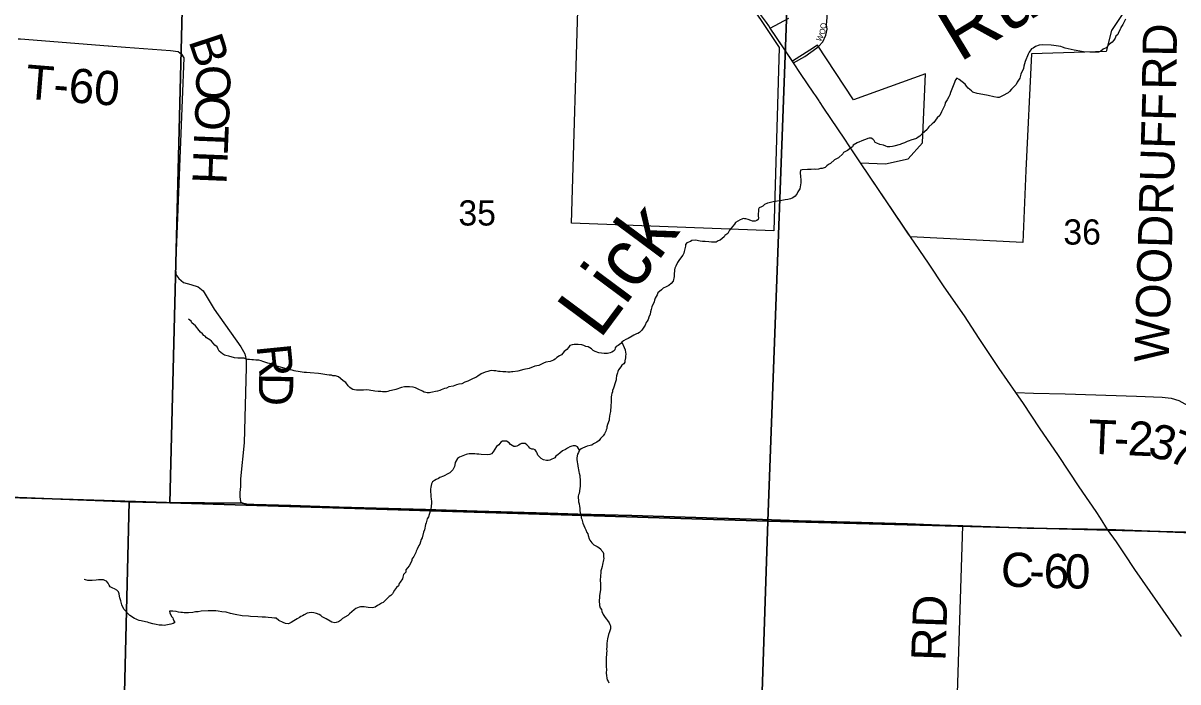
# Model space of a CAD drawing. Extents: x 1310247 to 1552180, y 377264 to 706493.
# Drawn here: x 1334845 to 1344970, y 544806 to 550580 of the extents above; entities that cross this region are included whole.
import ezdxf

# ---------------------------------------------------------------- set-up
doc = ezdxf.new("R2010")
doc.units = 0
for name, color, linetype in [('GM_X_City_Street', 7, 'Continuous'), ('GM_X_City_Street_Text', 7, 'Continuous'), ('GM_X_Corporation', 7, 'Continuous'), ('GM_X_County_Road', 7, 'Continuous'), ('GM_X_County_Road_Text', 7, 'Continuous'), ('GM_X_Minor_River', 7, 'Continuous'), ('GM_X_Minor_River_Text', 7, 'Continuous'), ('GM_X_Section', 7, 'Continuous'), ('GM_X_Section_Text', 7, 'Continuous'), ('GM_X_Township', 7, 'Continuous'), ('GM_X_Township_Road', 7, 'Continuous'), ('GM_X_Township_Road_Text', 7, 'Continuous'), ('GM_X_US_Route', 7, 'Continuous')]:
    doc.layers.add(name, color=color, linetype=linetype)

msp = doc.modelspace()

# ---------------------------------------------------------------- linework, layer by layer
at = {"layer": 'GM_X_City_Street'}
for points in [[(1341803, 550363), (1341818, 550374), (1341857, 550417), (1341882, 550476), (1341895, 550526), (1341889, 550564), (1341895, 550629), (1341899, 550736), (1341923, 550804), (1341974, 550866), (1342049, 550913), (1342139, 550932), (1342366, 550941), (1342991, 550872), (1343090, 550851)], [(1341600, 550232), (1341698, 550289), (1341803, 550363)]]:
    msp.add_lwpolyline(points, dxfattribs=at)
at = {"layer": 'GM_X_Corporation'}
for points in [[(1340797, 551383), (1341475, 550367), (1341426, 548760), (1339653, 548826), (1339716, 550891)], [(1344589, 550818), (1344389, 550516), (1344342, 550332), (1343685, 550312), (1343637, 549289), (1343609, 548658), (1342625, 548706), (1342186, 549357), (1342405, 549346), (1342606, 549390), (1342730, 549532), (1342756, 550136), (1342125, 549909), (1341811, 550387), (1341743, 550344), (1341590, 550247), (1341396, 550535), (1341560, 550623)]]:
    msp.add_lwpolyline(points, dxfattribs=at)
at = {"layer": 'GM_X_County_Road'}
for points in [[(1342540, 539778), (1342583, 540897), (1342586, 541680), (1342585, 541937), (1342600, 542072), (1342634, 542189), (1342698, 542386), (1342749, 542500), (1342791, 542565), (1342819, 542601), (1342866, 542632), (1342952, 542649), (1342972, 542728), (1342987, 543056), (1343001, 543512), (1343083, 546173)], [(1343083, 546173), (1343649, 546154), (1344354, 546141)]]:
    msp.add_lwpolyline(points, dxfattribs=at)
at = {"layer": 'GM_X_Minor_River'}
for points in [[(1344511, 550614), (1344488, 550567), (1344469, 550543), (1344467, 550531), (1344450, 550498), (1344444, 550480), (1344427, 550466), (1344419, 550448), (1344408, 550432), (1344394, 550413), (1344371, 550397), (1344340, 550364), (1344316, 550352), (1344291, 550331), (1344275, 550327), (1344249, 550326), (1344197, 550325), (1344143, 550329), (1344079, 550340), (1344061, 550343), (1343983, 550361), (1343959, 550369), (1343945, 550374), (1343883, 550385), (1343859, 550388), (1343779, 550390), (1343753, 550387), (1343722, 550375), (1343702, 550362), (1343686, 550354), (1343667, 550325), (1343658, 550309), (1343631, 550245), (1343620, 550203), (1343615, 550181), (1343594, 550134), (1343588, 550110), (1343583, 550098), (1343560, 550062), (1343552, 550043), (1343511, 550002), (1343494, 549982), (1343482, 549968), (1343431, 549943), (1343403, 549928), (1343387, 549928), (1343357, 549935), (1343305, 549946), (1343259, 549954), (1343209, 549963), (1343173, 549974), (1343161, 549986), (1343131, 550009), (1343116, 550029), (1343104, 550044), (1343051, 550085), (1343033, 550098), (1343019, 550082), (1343006, 550044)], [(1343006, 550044), (1342989, 550002), (1342976, 549971), (1342969, 549951), (1342961, 549933), (1342946, 549907), (1342930, 549882), (1342927, 549862), (1342898, 549802), (1342883, 549770), (1342860, 549751), (1342829, 549708), (1342815, 549696), (1342786, 549671), (1342778, 549659), (1342772, 549647), (1342729, 549610), (1342708, 549590), (1342694, 549581), (1342677, 549569), (1342629, 549554), (1342615, 549549), (1342597, 549543), (1342574, 549531), (1342546, 549522), (1342534, 549516), (1342479, 549502), (1342467, 549498), (1342443, 549495), (1342423, 549497), (1342409, 549502), (1342389, 549510), (1342357, 549517), (1342329, 549528), (1342317, 549534), (1342306, 549550), (1342296, 549564), (1342282, 549573), (1342264, 549573), (1342252, 549568), (1342232, 549560), (1342213, 549554), (1342157, 549532), (1342124, 549509), (1342116, 549495), (1342099, 549483), (1342073, 549464), (1342038, 549447), (1342032, 549435), (1341995, 549400), (1341960, 549382), (1341925, 549351), (1341907, 549340), (1341893, 549328), (1341876, 549314), (1341850, 549307), (1341836, 549305), (1341818, 549300), (1341796, 549298), (1341782, 549299), (1341756, 549297), (1341721, 549298), (1341677, 549293), (1341661, 549290), (1341659, 549270), (1341660, 549233), (1341663, 549209), (1341663, 549195), (1341665, 549181), (1341662, 549163), (1341655, 549127), (1341637, 549100), (1341632, 549088), (1341614, 549062), (1341595, 549050), (1341573, 549039), (1341549, 549034), (1341528, 549030), (1341482, 549023), (1341434, 549018), (1341387, 549006), (1341371, 549002), (1341345, 548991), (1341330, 548977), (1341318, 548969), (1341298, 548960), (1341292, 548948), (1341290, 548892), (1341292, 548872), (1341290, 548858), (1341277, 548850), (1341263, 548844), (1341241, 548845), (1341225, 548849), (1341203, 548860), (1341183, 548864), (1341171, 548864), (1341159, 548867), (1341147, 548863), (1341131, 548857), (1341090, 548832)], [(1341090, 548832), (1341082, 548819), (1341038, 548764), (1341024, 548736), (1340997, 548718), (1340993, 548706), (1340958, 548677), (1340940, 548672), (1340922, 548660), (1340905, 548659), (1340881, 548659), (1340857, 548662), (1340825, 548665), (1340801, 548667), (1340781, 548670), (1340767, 548672), (1340743, 548677), (1340709, 548675), (1340697, 548666), (1340664, 548653), (1340654, 548639), (1340652, 548625), (1340640, 548577), (1340638, 548563), (1340628, 548545), (1340619, 548531), (1340593, 548500), (1340582, 548482), (1340567, 548450), (1340559, 548433), (1340556, 548417), (1340553, 548375), (1340553, 548360), (1340549, 548345), (1340548, 548333), (1340544, 548317), (1340528, 548299), (1340507, 548279), (1340483, 548270), (1340456, 548257), (1340442, 548243), (1340411, 548216), (1340403, 548198), (1340388, 548170), (1340382, 548152), (1340377, 548138), (1340358, 548093), (1340352, 548069), (1340345, 548051), (1340343, 548029), (1340330, 548003), (1340324, 547983), (1340317, 547969), (1340309, 547955), (1340300, 547932), (1340275, 547898), (1340267, 547886), (1340249, 547869), (1340236, 547861), (1340224, 547857), (1340200, 547844), (1340184, 547836), (1340151, 547817), (1340131, 547807), (1340108, 547794), (1340094, 547784), (1340086, 547772), (1340061, 547753), (1340045, 547745), (1340037, 547734), (1340032, 547716), (1340020, 547704), (1340008, 547696), (1339993, 547691), (1339981, 547687), (1339969, 547685), (1339939, 547684), (1339893, 547689), (1339861, 547702), (1339843, 547710), (1339828, 547725), (1339798, 547742), (1339778, 547746), (1339760, 547755), (1339744, 547759), (1339712, 547764), (1339692, 547764), (1339678, 547763), (1339660, 547759), (1339638, 547754), (1339627, 547738), (1339613, 547720), (1339588, 547701), (1339565, 547673), (1339547, 547664), (1339525, 547650), (1339510, 547634), (1339496, 547627), (1339466, 547615), (1339427, 547608), (1339407, 547601)], [(1336992, 547601), (1336948, 547614), (1336932, 547620), (1336912, 547625), (1336898, 547627), (1336884, 547626), (1336866, 547628), (1336850, 547628), (1336830, 547631), (1336814, 547633), (1336794, 547638), (1336782, 547642), (1336727, 547644), (1336697, 547646), (1336648, 547662), (1336622, 547666), (1336610, 547671), (1336594, 547681), (1336578, 547693), (1336564, 547706), (1336555, 547722), (1336545, 547742), (1336527, 547757), (1336496, 547792), (1336482, 547804), (1336453, 547823), (1336441, 547835), (1336429, 547841), (1336417, 547856), (1336399, 547870), (1336388, 547887), (1336355, 547928), (1336325, 547954), (1336319, 547969), (1336296, 547985)], [(1340094, 547784), (1340115, 547738), (1340123, 547717), (1340128, 547693), (1340130, 547681), (1340127, 547657), (1340127, 547645), (1340122, 547621), (1340122, 547607), (1340112, 547593), (1340095, 547582), (1340085, 547568), (1340066, 547542), (1340058, 547527), (1340056, 547515), (1340047, 547489), (1340044, 547465), (1340044, 547453), (1340038, 547437), (1340022, 547381), (1340014, 547361), (1340014, 547349), (1340007, 547333), (1340003, 547321), (1340002, 547301), (1340000, 547271), (1339998, 547213), (1339996, 547187), (1339994, 547175), (1339989, 547153), (1339987, 547135), (1339984, 547113), (1339982, 547101), (1339969, 547061), (1339964, 547042), (1339962, 547028), (1339956, 547016), (1339953, 547004), (1339949, 546992), (1339943, 546980), (1339932, 546962), (1339920, 546952), (1339908, 546939), (1339895, 546923), (1339875, 546907), (1339863, 546902), (1339846, 546892), (1339830, 546880), (1339818, 546879), (1339790, 546871), (1339769, 546864), (1339751, 546854), (1339737, 546849), (1339723, 546837), (1339714, 546817), (1339706, 546803), (1339699, 546771), (1339699, 546759), (1339704, 546731), (1339706, 546719), (1339713, 546679), (1339715, 546667), (1339718, 546647), (1339720, 546634), (1339726, 546614), (1339727, 546602), (1339729, 546578), (1339730, 546562), (1339729, 546520), (1339727, 546500), (1339720, 546458), (1339716, 546446), (1339713, 546434), (1339713, 546420), (1339715, 546400), (1339714, 546384), (1339720, 546368), (1339723, 546342), (1339725, 546328), (1339726, 546307), (1339730, 546289), (1339734, 546277), (1339737, 546245), (1339743, 546231), (1339752, 546196), (1339762, 546178), (1339771, 546156), (1339779, 546140), (1339788, 546115), (1339796, 546103), (1339800, 546089), (1339809, 546061), (1339815, 546049), (1339832, 546024), (1339848, 546008), (1339866, 545999), (1339878, 545993), (1339892, 545984), (1339909, 545970), (1339917, 545958), (1339927, 545945)], [(1339407, 547601), (1339366, 547580), (1339332, 547573), (1339283, 547554), (1339235, 547545), (1339183, 547530), (1339140, 547525), (1339128, 547524), (1339114, 547522), (1339096, 547522), (1339078, 547523), (1339052, 547525), (1339028, 547528), (1339014, 547528), (1338990, 547531), (1338972, 547533), (1338956, 547534), (1338938, 547532), (1338919, 547527), (1338897, 547521), (1338861, 547506), (1338832, 547487), (1338814, 547473), (1338792, 547466), (1338757, 547447), (1338743, 547441), (1338718, 547432), (1338692, 547418), (1338666, 547415), (1338644, 547409), (1338631, 547404), (1338615, 547398), (1338579, 547391), (1338557, 547381), (1338540, 547378), (1338526, 547372), (1338510, 547366), (1338498, 547361), (1338478, 547355), (1338460, 547352), (1338435, 547344), (1338419, 547343), (1338407, 547339), (1338387, 547339), (1338375, 547342), (1338361, 547346), (1338347, 547353), (1338309, 547372), (1338284, 547382), (1338266, 547389), (1338232, 547391), (1338189, 547391), (1338163, 547385), (1338113, 547368), (1338076, 547361), (1338058, 547356), (1338044, 547352), (1338032, 547348), (1338020, 547347), (1337996, 547347), (1337980, 547350), (1337958, 547350), (1337930, 547355), (1337914, 547357), (1337894, 547360), (1337878, 547362), (1337857, 547365), (1337829, 547363), (1337811, 547364), (1337767, 547363), (1337751, 547365), (1337737, 547368), (1337721, 547378), (1337709, 547386), (1337694, 547401), (1337676, 547429), (1337651, 547446), (1337629, 547465), (1337611, 547479), (1337583, 547488), (1337561, 547490), (1337549, 547493), (1337529, 547495), (1337509, 547498), (1337455, 547505), (1337435, 547508), (1337363, 547515), (1337329, 547518), (1337309, 547519), (1337257, 547526), (1337237, 547529), (1337223, 547531), (1337203, 547537), (1337177, 547540), (1337133, 547555), (1337091, 547566), (1337061, 547577), (1337041, 547584), (1337029, 547590), (1337006, 547598), (1336992, 547601)], [(1339723, 546837), (1339705, 546865), (1339687, 546874), (1339669, 546874), (1339655, 546871), (1339639, 546865), (1339617, 546854), (1339602, 546844), (1339574, 546831), (1339551, 546811), (1339535, 546800), (1339517, 546784), (1339508, 546770), (1339496, 546764), (1339482, 546757), (1339464, 546749), (1339449, 546745), (1339435, 546746), (1339407, 546753), (1339388, 546763), (1339358, 546794), (1339353, 546810), (1339347, 546822), (1339335, 546841), (1339319, 546845), (1339305, 546845), (1339289, 546854), (1339280, 546866), (1339262, 546883), (1339248, 546895), (1339232, 546895), (1339214, 546894), (1339202, 546890), (1339190, 546882), (1339175, 546873), (1339163, 546869), (1339147, 546869), (1339119, 546886), (1339106, 546900), (1339082, 546915), (1339066, 546917), (1339048, 546916), (1339034, 546908), (1339015, 546883), (1338997, 546869), (1338980, 546847), (1338967, 546822), (1338951, 546806), (1338937, 546800), (1338915, 546797), (1338862, 546798), (1338842, 546801), (1338824, 546801), (1338806, 546804), (1338790, 546804), (1338776, 546806), (1338756, 546805), (1338742, 546803), (1338730, 546800), (1338714, 546794), (1338699, 546788), (1338671, 546775), (1338655, 546763), (1338634, 546730), (1338629, 546708), (1338627, 546694), (1338619, 546676), (1338612, 546664), (1338600, 546654), (1338586, 546639), (1338563, 546627), (1338543, 546616), (1338531, 546610), (1338500, 546597), (1338486, 546589), (1338468, 546579), (1338453, 546570), (1338435, 546558), (1338425, 546542), (1338420, 546514), (1338418, 546494), (1338417, 546480), (1338420, 546440), (1338420, 546426), (1338424, 546412), (1338425, 546384), (1338427, 546372), (1338424, 546346), (1338420, 546320), (1338413, 546302), (1338400, 546254), (1338387, 546234), (1338379, 546199), (1338372, 546185), (1338363, 546139), (1338355, 546117), (1338343, 546069), (1338335, 546053), (1338324, 546013), (1338314, 546002)], [(1338314, 546002), (1338301, 545968), (1338291, 545952), (1338288, 545940), (1338271, 545904), (1338253, 545883), (1338252, 545867), (1338229, 545823), (1338202, 545788), (1338200, 545768), (1338181, 545746), (1338175, 545724), (1338170, 545710), (1338150, 545681), (1338143, 545667), (1338135, 545647), (1338119, 545634), (1338102, 545610), (1338091, 545590), (1338085, 545578), (1338069, 545563), (1338054, 545553), (1338034, 545533), (1338015, 545514), (1338001, 545502), (1337987, 545496), (1337970, 545483), (1337952, 545475), (1337932, 545460), (1337908, 545454), (1337871, 545457), (1337853, 545462), (1337835, 545464), (1337821, 545464), (1337803, 545465), (1337791, 545461), (1337761, 545450), (1337749, 545438), (1337706, 545401), (1337693, 545389), (1337644, 545361), (1337628, 545345), (1337610, 545333), (1337589, 545326), (1337577, 545324), (1337553, 545329), (1337537, 545339), (1337502, 545358), (1337486, 545368), (1337468, 545377), (1337454, 545387), (1337442, 545398), (1337416, 545406), (1337394, 545411), (1337372, 545413), (1337354, 545412), (1337336, 545408), (1337308, 545395), (1337294, 545385), (1337281, 545380), (1337267, 545370), (1337249, 545360), (1337232, 545349), (1337218, 545341), (1337194, 545326), (1337171, 545314), (1337147, 545317), (1337125, 545325), (1337086, 545344), (1337064, 545363), (1337048, 545365), (1337026, 545368), (1336994, 545371), (1336970, 545373), (1336942, 545374), (1336904, 545377), (1336840, 545379), (1336822, 545381), (1336765, 545386), (1336705, 545396), (1336663, 545405), (1336624, 545416), (1336586, 545421), (1336556, 545426), (1336536, 545428), (1336509, 545429), (1336493, 545429), (1336467, 545428), (1336407, 545425), (1336379, 545420), (1336355, 545419), (1336334, 545415), (1336294, 545412), (1336270, 545411), (1336258, 545411), (1336242, 545414), (1336228, 545414), (1336206, 545418), (1336186, 545423), (1336158, 545426), (1336128, 545426)], [(1339927, 545945), (1339933, 545931), (1339934, 545917), (1339934, 545903), (1339936, 545887), (1339933, 545875), (1339926, 545835), (1339922, 545817), (1339917, 545797), (1339911, 545779), (1339911, 545765), (1339906, 545735), (1339906, 545723), (1339905, 545705), (1339905, 545691), (1339906, 545671), (1339907, 545615), (1339902, 545579), (1339900, 545563), (1339899, 545543), (1339897, 545521), (1339897, 545507), (1339898, 545487), (1339900, 545475), (1339905, 545455), (1339915, 545440), (1339919, 545424), (1339930, 545398), (1339948, 545371), (1339959, 545355), (1339969, 545343), (1339983, 545324), (1339988, 545310), (1339996, 545298), (1339996, 545284), (1339994, 545270), (1339987, 545244), (1339978, 545220), (1339969, 545184), (1339967, 545166), (1339964, 545142), (1339962, 545128), (1339964, 545112), (1339961, 545094), (1339963, 545076), (1339961, 545060), (1339960, 545042), (1339958, 545024), (1339956, 544966), (1339958, 544952), (1339958, 544934), (1339959, 544918), (1339958, 544882), (1339960, 544862), (1339963, 544838), (1339967, 544825), (1339975, 544811), (1339981, 544799)], [(1336128, 545426), (1336130, 545412), (1336145, 545380), (1336157, 545368), (1336162, 545355), (1336166, 545341), (1336174, 545325), (1336162, 545319), (1336141, 545312), (1336097, 545303), (1336081, 545301), (1336065, 545302), (1336051, 545302), (1336037, 545304), (1336011, 545309), (1335983, 545316), (1335949, 545323), (1335935, 545329), (1335917, 545333), (1335881, 545340), (1335863, 545345), (1335849, 545351), (1335837, 545355), (1335823, 545362), (1335807, 545370), (1335795, 545379), (1335780, 545387), (1335766, 545403), (1335744, 545430), (1335729, 545444), (1335711, 545481), (1335708, 545493), (1335702, 545515), (1335693, 545542), (1335691, 545556), (1335686, 545578), (1335680, 545594), (1335668, 545610), (1335646, 545621), (1335633, 545627), (1335621, 545632), (1335609, 545640), (1335599, 545654), (1335591, 545670), (1335576, 545689), (1335562, 545695), (1335550, 545699), (1335530, 545700), (1335506, 545699), (1335486, 545697), (1335449, 545694), (1335413, 545695), (1335393, 545699), (1335381, 545702)]]:
    msp.add_lwpolyline(points, dxfattribs=at)
at = {"layer": 'GM_X_Section'}
for points in [[(1331016, 551943), (1336267, 551747), (1336131, 546374), (1335775, 546384), (1330757, 546579)], [(1336267, 551747), (1341572, 551555), (1341374, 546214), (1336131, 546374)], [(1341572, 551555), (1346890, 551353), (1346703, 546075), (1341374, 546214)], [(1330757, 546579), (1335775, 546384), (1335645, 541121), (1333352, 541226), (1333354, 541317), (1330462, 541419)], [(1335775, 546384), (1336131, 546374), (1341374, 546214), (1341198, 540936), (1335645, 541121)], [(1341374, 546214), (1346703, 546075), (1346558, 540748), (1341198, 540936)]]:
    msp.add_lwpolyline(points, close=True, dxfattribs=at)
at = {"layer": 'GM_X_Township'}
for points in [[(1346657, 546050), (1344354, 546141), (1343649, 546154), (1343083, 546173), (1342879, 546180), (1342599, 546190), (1342095, 546206), (1341643, 546219), (1341328, 546229), (1340929, 546242), (1340182, 546265), (1339709, 546275), (1339447, 546285), (1338825, 546303), (1338372, 546316), (1337616, 546338), (1337193, 546351), (1336868, 546360), (1336807, 546363), (1336769, 546372), (1336103, 546377), (1334919, 546415), (1333266, 546462)], [(1333266, 546462), (1334919, 546415), (1336103, 546377), (1336769, 546372), (1336807, 546363), (1336868, 546360), (1337193, 546351), (1337616, 546338), (1338372, 546316), (1338825, 546303), (1339447, 546285), (1339709, 546275), (1340182, 546265), (1340929, 546242), (1341328, 546229), (1341643, 546219), (1342095, 546206), (1342599, 546190), (1342879, 546180), (1343083, 546173), (1343649, 546154), (1344354, 546141), (1346657, 546050)]]:
    msp.add_lwpolyline(points, dxfattribs=at)
at = {"layer": 'GM_X_Township_Road'}
for points in [[(1334801, 550443), (1334821, 550442), (1335590, 550380)], [(1335590, 550380), (1335593, 550380), (1335742, 550368), (1336137, 550340), (1336204, 550331), (1336233, 550309), (1336253, 550277), (1336181, 548435), (1336184, 548377), (1336209, 548341), (1336251, 548306), (1336316, 548290), (1336381, 548269), (1336424, 548234), (1336520, 548072), (1336755, 547743), (1336789, 547682), (1336802, 547629), (1336802, 547561), (1336782, 546900), (1336751, 546586), (1336750, 546519), (1336745, 546466), (1336746, 546431), (1336746, 546429)], [(1343548, 547342), (1343704, 547338), (1343981, 547332), (1344608, 547311), (1344831, 547303), (1344910, 547292), (1344978, 547273), (1345058, 547229), (1345132, 547197), (1345228, 547169), (1345343, 547132), (1345442, 547096), (1345527, 547068), (1345632, 547046), (1345731, 547046), (1345744, 547048)], [(1336746, 546429), (1336752, 546388), (1336769, 546372), (1336807, 546363), (1336868, 546360), (1337193, 546351), (1337616, 546338), (1338372, 546316), (1338825, 546303), (1339447, 546285), (1339709, 546275), (1340182, 546265), (1340929, 546242), (1341328, 546229), (1341643, 546219), (1342095, 546206), (1342599, 546190), (1342879, 546180), (1343083, 546173)]]:
    msp.add_lwpolyline(points, dxfattribs=at)
at = {"layer": 'GM_X_US_Route'}
for points in [[(1341382, 550557), (1341363, 550585), (1341311, 550655), (1341163, 550885), (1341106, 550969), (1340990, 551148), (1340860, 551349), (1340758, 551509), (1340745, 551527)], [(1341500, 550381), (1341396, 550535), (1341382, 550557)], [(1341529, 550337), (1341500, 550381)], [(1341558, 550294), (1341529, 550337)], [(1341794, 549944), (1341779, 549966), (1341662, 550139), (1341600, 550232), (1341558, 550294)], [(1341824, 549900), (1341794, 549944)], [(1342087, 549506), (1342049, 549564), (1341866, 549836), (1341829, 549892), (1341824, 549900)], [(1342175, 549374), (1342087, 549506)], [(1342440, 548980), (1342186, 549357), (1342175, 549374)], [(1342617, 548718), (1342609, 548730), (1342440, 548980)], [(1345003, 545203), (1344794, 545502), (1344593, 545792), (1344502, 545927), (1344432, 546033), (1344354, 546141), (1344292, 546240), (1344252, 546298), (1344195, 546383), (1344105, 546516), (1343922, 546791), (1343756, 547034), (1343615, 547245), (1343548, 547342), (1343402, 547554), (1343227, 547815), (1343098, 548015), (1342921, 548268), (1342783, 548476), (1342625, 548706), (1342617, 548718)]]:
    msp.add_lwpolyline(points, dxfattribs=at)

# ---------------------------------------------------------------- texts
at = {"layer": 'GM_X_City_Street_Text'}
for s, rotation, p in [('O', 75.4871, (1341872, 550476)), ('O', 87.7382, (1341885, 550530)), ('W', 60.5726, (1341838, 550413))]:
    msp.add_text(s, height=50, rotation=rotation, dxfattribs=at).set_placement(p)
at = {"layer": 'GM_X_County_Road_Text'}
for s, rotation, p in [('C', 357.1145, (1343412, 545646)), ('6', 358.8967, (1343791, 545630)), ('0', 359.0403, (1343977, 545626)), ('-', 358.4251, (1343665, 545633)), ('RD', 88.0252, (1342931, 544986))]:
    msp.add_text(s, height=300, rotation=rotation, dxfattribs=at).set_placement(p)
at = {"layer": 'GM_X_Minor_River_Text'}
for s, height, rotation, p in [('Run', 500, 31.1038, (1343055, 550232)), ('Lick', 499.9, 53.3846, (1339901, 547800))]:
    msp.add_text(s, height=height, rotation=rotation, dxfattribs=at).set_placement(p)
at = {"layer": 'GM_X_Section_Text'}
for s, p in [('35', (1338662, 548806)), ('36', (1343966, 548639))]:
    msp.add_text(s, height=221, rotation=0, dxfattribs=at).set_placement(p)
at = {"layer": 'GM_X_Township_Road_Text'}
for s, rotation, p in [('RD', 89.0062, (1344954, 549995)), ('B', 288.3783, (1336293, 550424)), ('T-60', 355.4118, (1334858, 549919)), ('O', 268.612, (1336366, 550217)), ('O', 267.6926, (1336360, 549954)), ('WOODRUFF', 88.2937, (1344888, 547604)), ('T', 267.6927, (1336349, 549691)), ('H', 267.6926, (1336340, 549466)), ('R', 275.7326, (1336891, 547752)), ('D', 269.0268, (1336915, 547516)), ('T', 357.5993, (1344179, 546807)), ('2', 357.5378, (1344527, 546793)), ('3', 346.3244, (1344696, 546787)), ('7', 339.2766, (1344866, 546746)), ('-', 357.5872, (1344404, 546798))]:
    msp.add_text(s, height=300, rotation=rotation, dxfattribs=at).set_placement(p)

doc.saveas('drawing.dxf')
